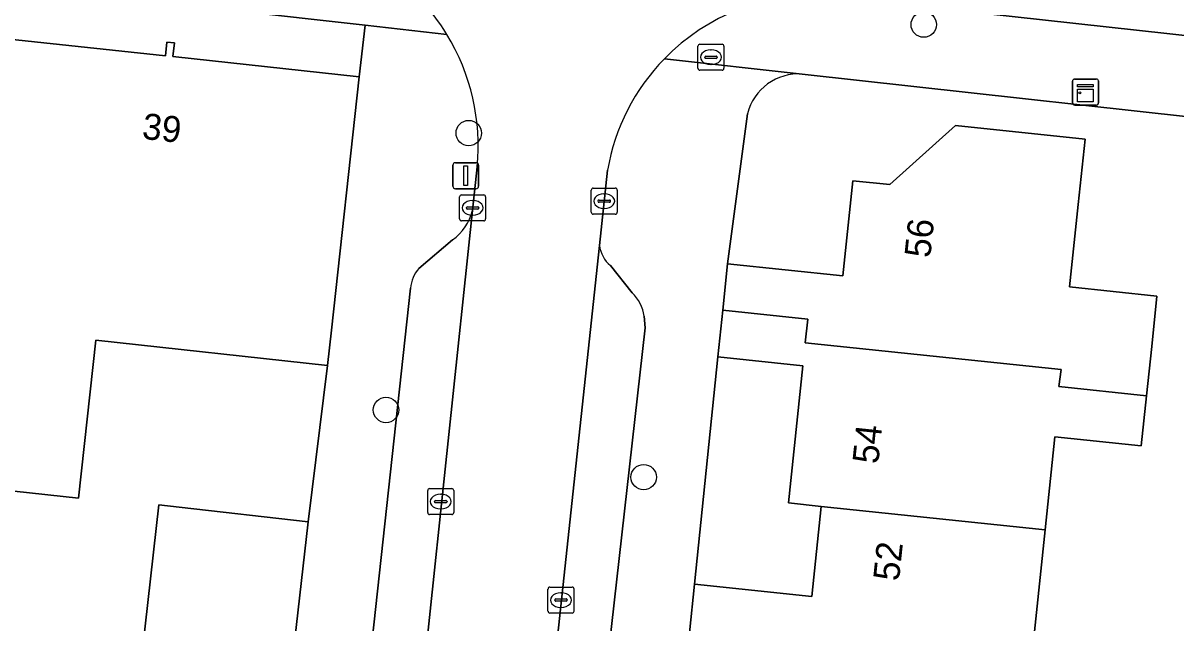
# Model space of a CAD drawing. Extents: x 162082 to 163401, y 388089 to 388636.
# Drawn here: x 162754.56 to 162798.94, y 388185.27 to 388208.36 of the extents above; entities that cross this region are included whole.
import ezdxf

# ---------------------------------------------------------------- set-up
doc = ezdxf.new("R2010")
doc.units = 0
for name, color, linetype in [('IMGEO_Boom', 7, 'Continuous'), ('IMGEO_Brandkraan', 7, 'Continuous'), ('IMGEO_Erf', 7, 'Continuous'), ('IMGEO_Kast', 7, 'Continuous'), ('IMGEO_Kolk', 7, 'Continuous'), ('IMGEO_Lichtmast', 7, 'Continuous'), ('IMGEO_Pand', 7, 'Continuous'), ('IMGEO_Pand_nummerreeks', 7, 'Continuous'), ('IMGEO_Parkeervlak_open', 7, 'Continuous'), ('IMGEO_Rijbaan_lokaal_open', 7, 'Continuous'), ('IMGEO_Voetpad_open', 7, 'Continuous')]:
    doc.layers.add(name, color=color, linetype=linetype)

msp = doc.modelspace()

# ---------------------------------------------------------------- linework, layer by layer
at = {"layer": 'IMGEO_Boom'}
for centre in [(162789.234, 388208.298), (162771.716, 388204.125), (162768.53, 388193.469), (162778.45, 388190.885)]:
    msp.add_circle(centre, 0.489, dxfattribs=at)
at = {"layer": 'IMGEO_Brandkraan'}
for p, q in [((162780.541, 388206.617), (162780.541, 388207.469)), ((162780.616, 388207.543), (162781.468, 388207.543)), ((162781.029, 388207.323), (162781.054, 388207.323)), ((162781.542, 388207.469), (162781.542, 388206.617)), ((162780.8, 388207.037), (162780.8, 388207.049)), ((162781.238, 388207), (162780.84, 388207)), ((162780.843, 388207.086), (162781.241, 388207.086)), ((162781.284, 388207.049), (162781.284, 388207.037)), ((162781.468, 388206.543), (162780.616, 388206.543)), ((162781.052, 388206.763), (162781.027, 388206.763))]:
    msp.add_line(p, q, dxfattribs=at)
for points in [[(162780.541, 388206.617), (162780.541, 388207.469)], [(162780.616, 388207.543), (162781.468, 388207.543)], [(162781.542, 388207.469), (162781.542, 388206.617)], [(162781.468, 388206.543), (162780.616, 388206.543)]]:
    msp.add_lwpolyline(points, dxfattribs=at)
for centre, radius, start, end in [((162780.618, 388207.467), 0.0765, 91.552, 178.448), ((162780.618, 388207.467), 0.0765, 91.552, 178.448), ((162781.466, 388207.467), 0.0765, 1.552, 88.448), ((162781.466, 388207.467), 0.0765, 1.552, 88.448), ((162780.84, 388207.046), 0.0403, 85.8775, 175.7526), ((162780.837, 388207.036), 0.0366, 178.938, 274.7102), ((162781.241, 388207.043), 0.043, 264.8664, 352.4533), ((162781.245, 388207.048), 0.0386, 1.7309, 96.639), ((162780.618, 388206.619), 0.0765, 181.552, 268.448), ((162780.618, 388206.619), 0.0765, 181.552, 268.448), ((162781.466, 388206.619), 0.0765, 271.552, 358.448), ((162781.466, 388206.619), 0.0765, 271.552, 358.448)]:
    msp.add_arc(centre, radius, start, end, dxfattribs=at)
for centre, major_axis, ratio, start_param, end_param in [((162781.028, 388207.043), (-0.387, 0.002), 0.722429, 4.712389, 7.853982), ((162781.053, 388207.043), (-0.39, 0.002), 0.717154, 1.570796, 4.712389)]:
    msp.add_ellipse(centre, major_axis=major_axis, ratio=ratio, start_param=start_param, end_param=end_param, dxfattribs=at)
at = {"layer": 'IMGEO_Erf'}
for points in [[(162767.722, 388208.275), (162710.107, 388214.707), (162709.83, 388212.61), (162716.996, 388211.825), (162717.055, 388212.363), (162717.33, 388212.333), (162717.271, 388211.798), (162724.237, 388211.019), (162731.262, 388210.233), (162731.317, 388210.742), (162731.584, 388210.712), (162731.531, 388210.232), (162738.585, 388209.46), (162745.641, 388208.688), (162745.699, 388209.216), (162746.058, 388209.176), (162745.995, 388208.607), (162752.938, 388207.858), (162760.04, 388207.092), (162760.098, 388207.622), (162760.382, 388207.591), (162760.325, 388207.072), (162767.499, 388206.287)], [(162780.405, 388186.77), (162784.921, 388186.297), (162785.283, 388189.757), (162784.028, 388189.889), (162784.582, 388195.172), (162781.309, 388195.515)]]:
    msp.add_lwpolyline(points, close=True, dxfattribs=at)
for points in [[(162803.844, 388204.258), (162784.556, 388206.394)], [(162782.449, 388204.868), (162781.684, 388199.096), (162786.115, 388198.632), (162786.499, 388202.292), (162787.922, 388202.143), (162790.455, 388204.411), (162795.446, 388203.888), (162795.183, 388201.382), (162794.851, 388198.205), (162798.212, 388197.852), (162798.009, 388195.917), (162797.809, 388194.012), (162797.608, 388192.092), (162794.279, 388192.44), (162793.903, 388188.852), (162793.378, 388183.841)], [(162752.524, 388183.024), (162758.931, 388182.297), (162759.785, 388189.823), (162760.568, 388189.734), (162765.536, 388189.17), (162766.283, 388195.176), (162757.354, 388196.153), (162756.689, 388190.076), (162751.719, 388190.62)]]:
    msp.add_lwpolyline(points, dxfattribs=at)
msp.add_arc((162784.407, 388204.381), 2.018, 85.7799, 166.0482, dxfattribs=at)
at = {"layer": 'IMGEO_Kast'}
for p, q in [((162794.962, 388205.279), (162794.962, 388206.12)), ((162794.962, 388206.12), (162794.962, 388205.279)), ((162795.037, 388206.204), (162795.878, 388206.204)), ((162795.878, 388206.204), (162795.037, 388206.204)), ((162795.962, 388206.129), (162795.962, 388205.288)), ((162795.962, 388205.288), (162795.962, 388206.129)), ((162795.887, 388205.204), (162795.046, 388205.204)), ((162795.046, 388205.204), (162795.887, 388205.204))]:
    msp.add_line(p, q, dxfattribs=at)
for points in [[(162795.157, 388205.994), (162795.757, 388205.994), (162795.757, 388205.909), (162795.157, 388205.909), (162795.157, 388205.994)], [(162795.157, 388205.819), (162795.757, 388205.819), (162795.757, 388205.33), (162795.157, 388205.33), (162795.157, 388205.819)]]:
    msp.add_lwpolyline(points, dxfattribs=at)
msp.add_circle((162795.241, 388205.668), 0.0377, dxfattribs=at)
for centre, start, end in [((162795.04, 388206.126), 92.4484, 184.2845), ((162795.04, 388206.126), 92.4484, 184.2845), ((162795.884, 388206.126), 2.4484, 94.2845), ((162795.884, 388206.126), 2.4484, 94.2845), ((162795.04, 388205.282), 182.4484, 274.2845), ((162795.04, 388205.282), 182.4484, 274.2845), ((162795.884, 388205.282), 272.4484, 4.2845), ((162795.884, 388205.282), 272.4484, 4.2845)]:
    msp.add_arc(centre, 0.0779, start, end, dxfattribs=at)
at = {"layer": 'IMGEO_Kolk'}
for p, q in [((162776.507, 388202.004), (162777.359, 388202.004)), ((162771.364, 388200.819), (162771.364, 388201.671)), ((162771.439, 388201.745), (162772.291, 388201.745)), ((162771.852, 388201.525), (162771.877, 388201.525)), ((162772.365, 388201.671), (162772.365, 388200.819)), ((162776.432, 388201.078), (162776.432, 388201.93)), ((162776.691, 388201.498), (162776.691, 388201.51)), ((162776.734, 388201.547), (162777.132, 388201.547)), ((162776.92, 388201.784), (162776.945, 388201.784)), ((162777.175, 388201.51), (162777.175, 388201.498)), ((162777.433, 388201.93), (162777.433, 388201.078)), ((162771.623, 388201.239), (162771.623, 388201.251)), ((162772.061, 388201.202), (162771.663, 388201.202)), ((162771.666, 388201.288), (162772.064, 388201.288)), ((162772.107, 388201.251), (162772.107, 388201.239)), ((162777.129, 388201.461), (162776.731, 388201.461)), ((162776.943, 388201.224), (162776.918, 388201.224)), ((162772.291, 388200.745), (162771.439, 388200.745)), ((162771.875, 388200.965), (162771.85, 388200.965)), ((162777.359, 388201.004), (162776.507, 388201.004)), ((162770.211, 388190.444), (162771.063, 388190.444)), ((162770.136, 388189.518), (162770.136, 388190.37)), ((162770.438, 388189.987), (162770.836, 388189.987)), ((162770.624, 388190.224), (162770.649, 388190.224)), ((162771.137, 388190.37), (162771.137, 388189.518)), ((162770.395, 388189.938), (162770.395, 388189.95)), ((162770.833, 388189.901), (162770.435, 388189.901)), ((162770.647, 388189.664), (162770.622, 388189.664)), ((162770.879, 388189.95), (162770.879, 388189.938)), ((162771.063, 388189.444), (162770.211, 388189.444)), ((162774.767, 388185.727), (162774.767, 388186.579)), ((162774.842, 388186.653), (162775.694, 388186.653)), ((162775.255, 388186.433), (162775.28, 388186.433)), ((162775.768, 388186.579), (162775.768, 388185.727)), ((162775.026, 388186.147), (162775.026, 388186.159)), ((162775.464, 388186.11), (162775.066, 388186.11)), ((162775.069, 388186.196), (162775.467, 388186.196)), ((162775.51, 388186.159), (162775.51, 388186.147)), ((162775.694, 388185.653), (162774.842, 388185.653)), ((162775.278, 388185.873), (162775.253, 388185.873))]:
    msp.add_line(p, q, dxfattribs=at)
for points in [[(162776.507, 388202.004), (162777.359, 388202.004)], [(162771.364, 388200.819), (162771.364, 388201.671)], [(162771.439, 388201.745), (162772.291, 388201.745)], [(162772.365, 388201.671), (162772.365, 388200.819)], [(162776.432, 388201.078), (162776.432, 388201.93)], [(162777.433, 388201.93), (162777.433, 388201.078)], [(162772.291, 388200.745), (162771.439, 388200.745)], [(162777.359, 388201.004), (162776.507, 388201.004)], [(162770.211, 388190.444), (162771.063, 388190.444)], [(162770.136, 388189.518), (162770.136, 388190.37)], [(162771.137, 388190.37), (162771.137, 388189.518)], [(162771.063, 388189.444), (162770.211, 388189.444)], [(162774.767, 388185.727), (162774.767, 388186.579)], [(162774.842, 388186.653), (162775.694, 388186.653)], [(162775.768, 388186.579), (162775.768, 388185.727)], [(162775.694, 388185.653), (162774.842, 388185.653)]]:
    msp.add_lwpolyline(points, dxfattribs=at)
for centre, radius, start, end in [((162776.509, 388201.928), 0.0765, 91.552, 178.448), ((162776.509, 388201.928), 0.0765, 91.552, 178.448), ((162777.357, 388201.928), 0.0765, 1.552, 88.448), ((162777.357, 388201.928), 0.0765, 1.552, 88.448), ((162771.441, 388201.669), 0.0765, 91.552, 178.448), ((162771.441, 388201.669), 0.0765, 91.552, 178.448), ((162772.289, 388201.669), 0.0765, 1.552, 88.448), ((162772.289, 388201.669), 0.0765, 1.552, 88.448), ((162776.731, 388201.507), 0.0403, 85.8775, 175.7526), ((162776.728, 388201.497), 0.0366, 178.938, 274.7102), ((162777.132, 388201.504), 0.043, 264.8664, 352.4533), ((162777.136, 388201.509), 0.0386, 1.7309, 96.639), ((162771.663, 388201.248), 0.0403, 85.8775, 175.7526), ((162771.66, 388201.238), 0.0366, 178.938, 274.7102), ((162772.064, 388201.245), 0.043, 264.8664, 352.4533), ((162772.068, 388201.25), 0.0386, 1.7309, 96.639), ((162776.509, 388201.08), 0.0765, 181.552, 268.448), ((162776.509, 388201.08), 0.0765, 181.552, 268.448), ((162777.357, 388201.08), 0.0765, 271.552, 358.448), ((162777.357, 388201.08), 0.0765, 271.552, 358.448), ((162771.441, 388200.821), 0.0765, 181.552, 268.448), ((162771.441, 388200.821), 0.0765, 181.552, 268.448), ((162772.289, 388200.821), 0.0765, 271.552, 358.448), ((162772.289, 388200.821), 0.0765, 271.552, 358.448), ((162770.213, 388190.368), 0.0765, 91.552, 178.448), ((162770.213, 388190.368), 0.0765, 91.552, 178.448), ((162771.061, 388190.368), 0.0765, 1.552, 88.448), ((162771.061, 388190.368), 0.0765, 1.552, 88.448), ((162770.435, 388189.947), 0.0403, 85.8775, 175.7526), ((162770.84, 388189.949), 0.0386, 1.7309, 96.639), ((162770.213, 388189.52), 0.0765, 181.552, 268.448), ((162770.213, 388189.52), 0.0765, 181.552, 268.448), ((162770.432, 388189.937), 0.0366, 178.938, 274.7102), ((162770.836, 388189.944), 0.043, 264.8664, 352.4533), ((162771.061, 388189.52), 0.0765, 271.552, 358.448), ((162771.061, 388189.52), 0.0765, 271.552, 358.448), ((162774.844, 388186.577), 0.0765, 91.552, 178.448), ((162774.844, 388186.577), 0.0765, 91.552, 178.448), ((162775.692, 388186.577), 0.0765, 1.552, 88.448), ((162775.692, 388186.577), 0.0765, 1.552, 88.448), ((162775.066, 388186.156), 0.0403, 85.8775, 175.7526), ((162775.063, 388186.146), 0.0366, 178.938, 274.7102), ((162775.467, 388186.153), 0.043, 264.8664, 352.4533), ((162775.471, 388186.158), 0.0386, 1.7309, 96.639), ((162774.844, 388185.729), 0.0765, 181.552, 268.448), ((162774.844, 388185.729), 0.0765, 181.552, 268.448), ((162775.692, 388185.729), 0.0765, 271.552, 358.448), ((162775.692, 388185.729), 0.0765, 271.552, 358.448)]:
    msp.add_arc(centre, radius, start, end, dxfattribs=at)
for centre, major_axis, ratio, start_param, end_param in [((162771.851, 388201.245), (-0.387, 0.002), 0.722429, 4.712389, 7.853982), ((162771.876, 388201.245), (-0.39, 0.002), 0.717154, 1.570796, 4.712389), ((162776.919, 388201.504), (-0.387, 0.002), 0.722429, 4.712389, 7.853982), ((162776.944, 388201.504), (-0.39, 0.002), 0.717154, 1.570796, 4.712389), ((162770.623, 388189.944), (-0.387, 0.002), 0.722429, 4.712389, 7.853982), ((162770.648, 388189.944), (-0.39, 0.002), 0.717154, 1.570796, 4.712389), ((162775.254, 388186.153), (-0.387, 0.002), 0.722429, 4.712389, 7.853982), ((162775.279, 388186.153), (-0.39, 0.002), 0.717154, 1.570796, 4.712389)]:
    msp.add_ellipse(centre, major_axis=major_axis, ratio=ratio, start_param=start_param, end_param=end_param, dxfattribs=at)
at = {"layer": 'IMGEO_Lichtmast'}
for p, q in [((162771.104, 388202.085), (162771.104, 388202.885)), ((162771.104, 388202.885), (162771.104, 388202.085)), ((162771.204, 388202.985), (162771.994, 388202.985)), ((162771.994, 388202.985), (162771.204, 388202.985)), ((162772.094, 388202.885), (162772.094, 388202.085)), ((162772.094, 388202.085), (162772.094, 388202.885)), ((162771.994, 388201.985), (162771.204, 388201.985)), ((162771.204, 388201.985), (162771.994, 388201.985))]:
    msp.add_line(p, q, dxfattribs=at)
msp.add_lwpolyline([(162771.524, 388202.86), (162771.674, 388202.86), (162771.674, 388202.11), (162771.524, 388202.11), (162771.524, 388202.86)], dxfattribs=at)
for centre, start, end in [((162771.204, 388202.885), 90, 180), ((162771.204, 388202.885), 90, 180), ((162771.994, 388202.885), 0, 90), ((162771.994, 388202.885), 360, 90), ((162771.204, 388202.085), 180, 270), ((162771.204, 388202.085), 180, 270), ((162771.994, 388202.085), 270, 0), ((162771.994, 388202.085), 270, 0)]:
    msp.add_arc(centre, 0.1, start, end, dxfattribs=at)
at = {"layer": 'IMGEO_Pand'}
for points in [[(162751.056, 388190.693), (162751.719, 388190.62), (162756.689, 388190.076), (162757.354, 388196.153), (162766.283, 388195.176), (162766.432, 388196.537), (162767.499, 388206.287), (162760.325, 388207.072), (162760.382, 388207.591), (162760.098, 388207.622), (162760.04, 388207.092), (162752.938, 388207.858)], [(162797.809, 388194.012), (162798.009, 388195.917), (162798.212, 388197.852), (162794.851, 388198.205), (162795.183, 388201.382), (162795.446, 388203.888), (162790.455, 388204.411), (162787.922, 388202.143), (162786.499, 388202.292), (162786.115, 388198.632), (162781.684, 388199.096), (162781.496, 388197.305), (162784.767, 388196.962), (162784.672, 388196.054), (162794.519, 388195.022), (162794.432, 388194.378)], [(162785.283, 388189.757), (162793.903, 388188.852), (162794.279, 388192.44), (162797.608, 388192.092), (162797.809, 388194.012), (162794.432, 388194.378), (162794.519, 388195.022), (162784.672, 388196.054), (162784.767, 388196.962), (162781.496, 388197.305), (162781.309, 388195.515), (162784.582, 388195.172), (162784.028, 388189.889)], [(162765.536, 388189.17), (162760.568, 388189.734), (162759.785, 388189.823), (162758.931, 388182.297), (162752.524, 388183.024), (162752.78, 388185.278), (162750.584, 388185.527), (162750.328, 388183.273), (162749.178, 388173.146), (162749.401, 388173.121), (162749.543, 388174.375), (162752.317, 388174.061), (162752.226, 388173.265), (162756.227, 388172.812), (162756.174, 388172.345), (162756.446, 388172.314), (162756.501, 388172.8), (162763.588, 388171.997)], [(162785.283, 388189.757), (162784.921, 388186.297), (162780.405, 388186.77), (162780.209, 388184.895), (162783.487, 388184.55), (162783.391, 388183.634), (162793.158, 388182.61), (162793.081, 388181.903), (162796.47, 388181.536), (162796.675, 388183.495), (162793.378, 388183.841), (162793.903, 388188.852)]]:
    msp.add_lwpolyline(points, close=True, dxfattribs=at)
at = {"layer": 'IMGEO_Parkeervlak_open'}
for points in [[(162769.13, 388175.279), (162771.855, 388201.147)], [(162771.093, 388200.011), (162769.797, 388198.918)], [(162776.751, 388199.801), (162773.187, 388166.531)], [(162778.003, 388197.974), (162777.172, 388199.024)], [(162769.479, 388198.158), (162767.359, 388178.726)], [(162775.418, 388169.208), (162778.505, 388196.629), (162778.464, 388197.074)]]:
    msp.add_lwpolyline(points, dxfattribs=at)
for centre, radius, start, end in [((162769.879, 388201.649), 2.039, 306.545, 345.7496), ((162777.936, 388199.941), 1.194, 186.7232, 230.1769), ((162770.733, 388198.08), 1.256, 138.1513, 176.4378), ((162777.046, 388196.916), 1.427, 6.3706, 47.8744)]:
    msp.add_arc(centre, radius, start, end, dxfattribs=at)
at = {"layer": 'IMGEO_Rijbaan_lokaal_open'}
msp.add_lwpolyline([(162784.632, 388214.568), (162782.28, 388214.832), (162778.534, 388215.253), (162775.49, 388215.519), (162758.442, 388217.51), (162757.897, 388212.563), (162764.696, 388211.8), (162764.85, 388211.826), (162785.514, 388209.412), (162822.64, 388205.309), (162823.2, 388210.24)], close=True, dxfattribs=at)
for points in [[(162772.037, 388202.82), (162771.855, 388201.147), (162769.13, 388175.279), (162769.118, 388174.664)], [(162776.751, 388199.801), (162777.061, 388202.693)], [(162773.053, 388165.285), (162773.187, 388166.531), (162776.751, 388199.801)]]:
    msp.add_lwpolyline(points, dxfattribs=at)
for centre, radius, start, end in [((162763.882, 388203.644), 8.195, 31.4799, 55.4483), ((162785.039, 388201.335), 8.091, 86.6326, 135.6874), ((162763.874, 388203.64), 8.204, 354.2668, 31.4747), ((162785.036, 388201.334), 8.09, 135.6712, 170.3268)]:
    msp.add_arc(centre, radius, start, end, dxfattribs=at)
at = {"layer": 'IMGEO_Voetpad_open'}
for points in [[(162716.629, 388226.782), (162711.489, 388227.332), (162710.107, 388214.707), (162767.722, 388208.275), (162770.871, 388207.923)], [(162825.427, 388205), (162822.64, 388205.309), (162785.514, 388209.412)], [(162770.871, 388207.923), (162767.722, 388208.275), (162767.499, 388206.287), (162766.432, 388196.537), (162766.283, 388195.176), (162765.536, 388189.17), (162763.588, 388171.997), (162763.406, 388170.138), (162766.884, 388169.752)], [(162784.556, 388206.394), (162779.249, 388206.987)], [(162779.249, 388206.987), (162784.556, 388206.394), (162803.844, 388204.258)], [(162778.686, 388170.581), (162778.881, 388172.438), (162779.075, 388174.294), (162780.012, 388183.018), (162780.209, 388184.895), (162780.405, 388186.77), (162781.309, 388195.515), (162781.496, 388197.305), (162781.684, 388199.096), (162782.449, 388204.868)], [(162771.855, 388201.147), (162772.037, 388202.82)], [(162777.061, 388202.693), (162776.751, 388199.801)], [(162769.797, 388198.918), (162771.093, 388200.011)], [(162777.172, 388199.024), (162778.003, 388197.974)], [(162767.359, 388178.726), (162769.479, 388198.158)], [(162778.464, 388197.074), (162778.505, 388196.629), (162775.418, 388169.208)]]:
    msp.add_lwpolyline(points, dxfattribs=at)
for centre, radius, start, end in [((162763.882, 388203.644), 8.195, 31.4799, 55.4483), ((162785.039, 388201.335), 8.091, 86.6326, 135.6874), ((162763.874, 388203.64), 8.204, 354.2668, 31.4747), ((162785.036, 388201.334), 8.09, 135.6712, 170.3268), ((162784.407, 388204.381), 2.018, 85.7799, 166.0482), ((162769.879, 388201.649), 2.039, 306.545, 345.7496), ((162777.936, 388199.941), 1.194, 186.7232, 230.1769), ((162770.733, 388198.08), 1.256, 138.1513, 176.4378), ((162777.046, 388196.916), 1.427, 6.3706, 47.8744)]:
    msp.add_arc(centre, radius, start, end, dxfattribs=at)

# ---------------------------------------------------------------- texts
at = {"layer": 'IMGEO_Pand_nummerreeks'}
for s, rotation, p in [('39', 353.7429, (162759.111, 388203.907)), ('56', 84.0106, (162789.482, 388199.297)), ('54', 84.0136, (162787.48, 388191.366)), ('52', 84.0272, (162788.278, 388186.86))]:
    msp.add_text(s, height=1, rotation=rotation, dxfattribs=at).set_placement(p)

doc.saveas('drawing.dxf')
